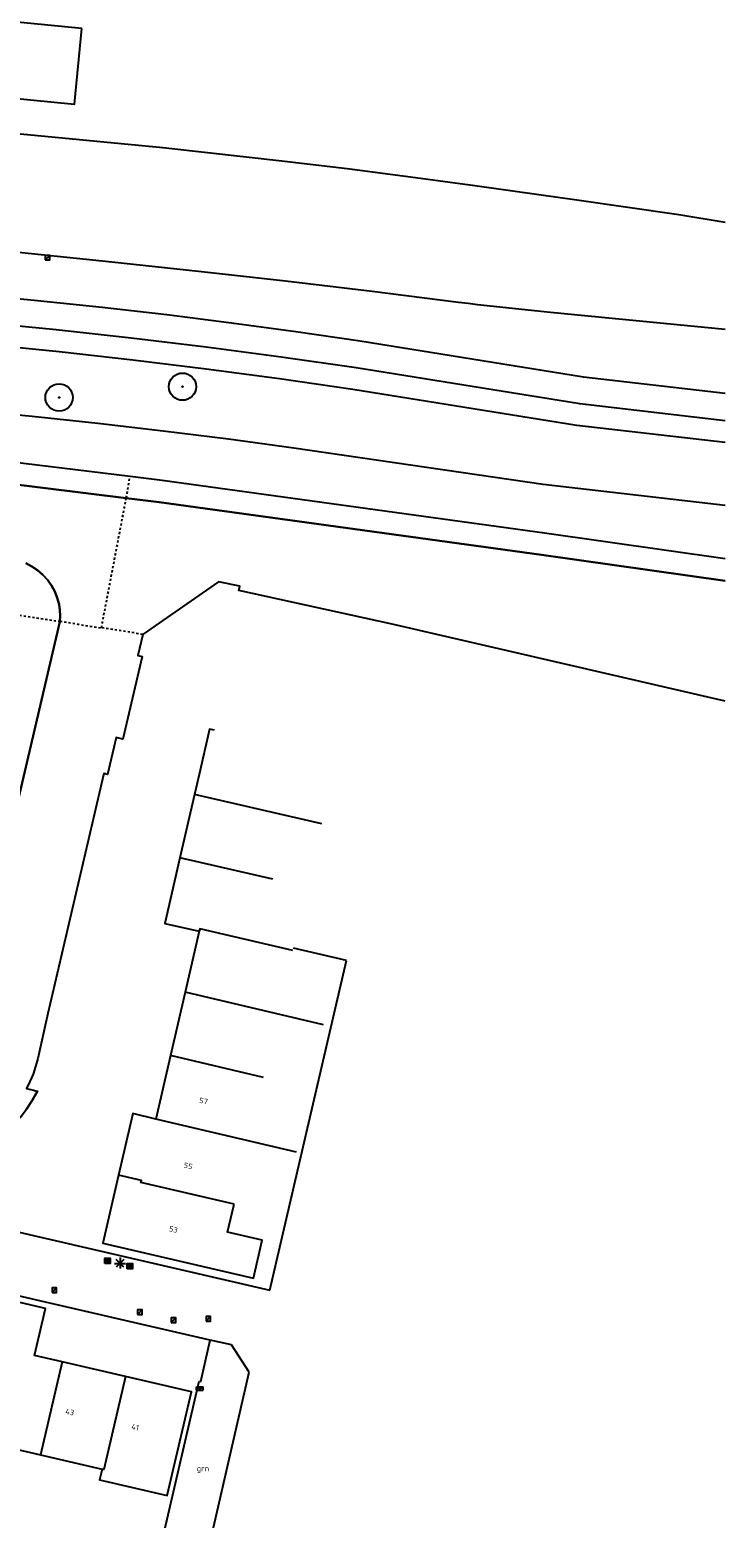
# Model space of a CAD drawing. Header units: metres. Extents: x 116958 to 118326, y 475500 to 477904.
# Tile 999 of 1001: x 117936 to 118000, y 477603 to 477741. Entities that reach past the tile are written whole.
import ezdxf

# ---------------------------------------------------------------- set-up
doc = ezdxf.new("R2010")
doc.units = ezdxf.units.M
doc.header["$LTSCALE"] = 0.2
doc.linetypes.add('MATGRENS', pattern=[2, 1, -1])
doc.layers.get('0').update_dxf_attribs({"color": 6})
for name, color, linetype in [('B-WE-GR-BOOM-G', 252, 'Continuous'), ('B-WE-GR-GROENVOORZIENING-GV', 252, 'Continuous'), ('B-WE-GW-WATERGANG_INSTEEK-G', 252, 'Continuous'), ('B-WE-GW-WATERGANG_WATERLIJN-G', 252, 'Continuous'), ('B-WE-IE-MEUBILAIR_WEGMEUBILAIR_LICHTMAST-G', 252, 'Continuous'), ('B-WE-IE-MEUBILAIR_WEGMEUBILAIR_VERKEERSLICHT-G', 252, 'Continuous'), ('B-WE-KL-DATA_KAST-G', 90, 'Continuous'), ('B-WE-KW-KUNSTWERK_WALBESCHERMING-GV', 252, 'Continuous'), ('B-WE-OG-BEBOUWING-GV', 252, 'Continuous'), ('B-WE-OG-HUISNUMMER-T25', 2, 'Continuous'), ('B-WE-RI-HWA_KOLK_TROTTOIRKOLK-G', 252, 'Continuous'), ('B-WE-VH-MATERIAALGRENS-G', 252, 'MATGRENS'), ('B-WE-VH-VERHARDING_ASFALT-GV', 252, 'Continuous')]:
    doc.layers.add(name, color=color, linetype=linetype)
doc.styles.get("Standard").update_dxf_attribs({"font": 'isocp.shx'})

# ---------------------------------------------------------------- blocks, each defined once
blk = doc.blocks.new('BGT_GR')
at = {"insert": (0.043, 0.019), "char_height": 0.1, "attachment_point": 5, "line_spacing_factor": 0.8}
blk.add_mtext('{\\C256;grn}', dxfattribs=at)
blk = doc.blocks.new('CELQ70108')
for p, q in [((-0.62, 0.31), (0.62, 0.31)), ((-0.62, -0.31), (-0.62, 0.31)), ((-0.62, -0.31), (0.62, 0.31)), ((0.62, -0.31), (0.62, 0.31)), ((-0.62, -0.31), (0.62, -0.31))]:
    blk.add_line(p, q)
blk = doc.blocks.new('CELQ211865')
for p, q in [((-0.5, 0), (0.5, 0)), ((0.35, -0.34), (-0.35, 0.34)), ((0.35, 0.34), (-0.35, -0.34)), ((0, 0.53), (0, -0.47))]:
    blk.add_line(p, q)
blk = doc.blocks.new('CELQ201000')
at = {"flags": 128}
for points in [[(-0.25, -0.25), (-0.25, 0.25), (0.25, 0.25), (0.25, -0.25), (-0.25, -0.25)], [(-0.18, -0.18), (-0.18, 0.18), (0.18, 0.18), (0.18, -0.18), (-0.18, -0.18)], [(-0.11, -0.11), (-0.11, 0.11), (0.11, 0.11), (0.11, -0.11), (-0.11, -0.11)], [(-0.04, -0.04), (-0.04, 0.04), (0.04, 0.04), (0.04, -0.04), (-0.04, -0.04)]]:
    blk.add_lwpolyline(points, dxfattribs=at)
blk = doc.blocks.new('Kvtrot')
blk.add_line((0, -420), (420, 0))
at = {"flags": 128}
blk.add_lwpolyline([(0, -420), (420, -420), (420, 0), (0, 0)], close=True, dxfattribs=at)
blk = doc.blocks.new('Bestboom')
h = blk.add_hatch(color=256)
h.dxf.hatch_style = 1
h.paths.add_polyline_path([(41, 0, 1), (-41, 0, 1)])
for radius in [1260, 41.1]:
    blk.add_circle((0, 0), radius)

msp = doc.modelspace()

# ---------------------------------------------------------------- linework, layer by layer
at = {"layer": 'B-WE-GR-GROENVOORZIENING-GV', "flags": 128}
for points in [[(117940.711, 477740.635), (117863.318, 477748.25), (117862.66, 477741.278), (117940.053, 477733.663), (117940.711, 477740.635)], [(118000, 477706.975), (117986.935, 477708.482), (117966.356, 477711.795), (117960.429, 477712.658), (117954.494, 477713.464), (117948.551, 477714.211), (117942.601, 477714.9), (117936.644, 477715.531), (117930.682, 477716.104), (117900.244, 477717.54), (117865.625, 477718.65), (117862.368, 477717.68), (117861.424, 477717.399)], [(118000, 477704.458), (117986.593, 477706.005), (117965.984, 477709.323), (117959.089, 477710.322), (117952.183, 477711.241), (117945.266, 477712.082), (117938.341, 477712.844), (117931.407, 477713.527), (117924.466, 477714.131), (117917.519, 477714.655), (117898.827, 477715.521), (117861.424, 477717.399)], [(118000, 477702.445), (117986.32, 477704.023), (117965.686, 477707.345), (117958.939, 477708.323), (117952.182, 477709.225), (117945.415, 477710.051), (117938.64, 477710.802), (117931.856, 477711.476), (117925.065, 477712.075), (117918.268, 477712.597), (117900.248, 477713.613), (117897.746, 477713.754), (117862.846, 477714.818)], [(118000, 477696.658), (117983.236, 477698.592), (117960.239, 477701.927), (117954.226, 477702.75), (117948.205, 477703.512), (117942.176, 477704.215), (117936.141, 477704.857), (117930.1, 477705.44), (117924.054, 477705.962), (117918.002, 477706.424), (117884.391, 477708.32), (117867.094, 477707.107)]]:
    msp.add_lwpolyline(points, dxfattribs=at)
at = {"layer": 'B-WE-GW-WATERGANG_INSTEEK-G', "flags": 128}
for points in [[(117945.153, 477699.306), (117917.934, 477702.649)], [(118000, 477691.721), (117983.337, 477694.087), (117948.107, 477698.943), (117945.153, 477699.306)]]:
    msp.add_lwpolyline(points, dxfattribs=at)
at = {"layer": 'B-WE-GW-WATERGANG_WATERLIJN-G', "flags": 128}
for points in [[(117917.761, 477700.655), (117944.812, 477697.333)], [(117944.812, 477697.333), (117947.849, 477696.96), (117983.06, 477692.106), (118000, 477689.701)], [(117938.695, 477685.966), (117938.716, 477686.482), (117938.688, 477686.998), (117938.61, 477687.508), (117938.447, 477688.121), (117938.212, 477688.71), (117937.909, 477689.267), (117937.542, 477689.785), (117937.116, 477690.255), (117936.637, 477690.671), (117936.113, 477691.027), (117935.549, 477691.318)], [(118000, 477678.596), (117969.311, 477685.707), (117955.178, 477688.8), (117955.264, 477689.192), (117953.311, 477689.619), (117946.363, 477684.789), (117946.324, 477684.762)], [(117924.558, 477641.467), (117925.187, 477641.875), (117925.788, 477642.324), (117926.358, 477642.812), (117926.894, 477643.337), (117927.513, 477644.059), (117928.08, 477644.822), (117928.593, 477645.623), (117929.05, 477646.457), (117929.448, 477647.32), (117929.784, 477648.21), (117930.059, 477649.12), (117938.688, 477685.902), (117938.692, 477685.934), (117938.695, 477685.966)], [(117946.324, 477684.762), (117945.873, 477682.813), (117946.262, 477682.722), (117944.497, 477675.1), (117943.864, 477675.247), (117943.074, 477671.837), (117942.733, 477671.916), (117937.572, 477649.807), (117936.655, 477645.637), (117936.459, 477644.922), (117936.22, 477644.221), (117935.936, 477643.537), (117935.611, 477642.871), (117936.25, 477642.721), (117936.565, 477642.647), (117936.615, 477642.635), (117936.15, 477641.792), (117935.623, 477640.987)]]:
    msp.add_lwpolyline(points, dxfattribs=at)
at = {"layer": 'B-WE-KW-KUNSTWERK_WALBESCHERMING-GV', "flags": 128}
for points in [[(118000, 477689.701), (117983.06, 477692.106), (117947.849, 477696.96), (117944.812, 477697.333), (117917.761, 477700.655)], [(117935.549, 477691.318), (117936.113, 477691.027), (117936.637, 477690.671), (117937.116, 477690.255), (117937.542, 477689.785), (117937.909, 477689.267), (117938.212, 477688.71), (117938.447, 477688.121), (117938.61, 477687.508), (117938.688, 477686.998), (117938.716, 477686.482), (117938.695, 477685.966), (117938.692, 477685.934), (117938.688, 477685.902), (117930.059, 477649.12)], [(117926.403, 477635.368), (117928.992, 477636.174), (117929.924, 477636.504), (117930.828, 477636.905), (117931.531, 477637.277), (117932.208, 477637.693), (117932.859, 477638.15), (117933.395, 477638.574), (117933.907, 477639.027), (117934.395, 477639.506), (117935.037, 477640.223), (117935.623, 477640.987), (117936.15, 477641.792), (117936.615, 477642.635)]]:
    msp.add_lwpolyline(points, dxfattribs=at)
at = {"layer": 'B-WE-OG-BEBOUWING-GV', "flags": 128}
for points in [[(117952.953, 477675.924), (117952.476, 477676.034), (117951.512, 477671.852), (117951.084, 477669.993)], [(117951.084, 477669.993), (117949.737, 477664.147)], [(117962.836, 477667.299), (117951.084, 477669.993)], [(117949.737, 477664.147), (117948.348, 477658.113), (117951.534, 477657.378)], [(117958.304, 477662.183), (117949.737, 477664.147)], [(117960.161, 477655.594), (117951.587, 477657.604), (117951.534, 477657.378)], [(117951.534, 477657.378), (117950.231, 477651.759)], [(117950.231, 477651.759), (117948.875, 477645.913)], [(117962.973, 477648.757), (117950.231, 477651.759)], [(117948.875, 477645.913), (117947.519, 477640.068)], [(117957.449, 477643.894), (117948.875, 477645.913)], [(117947.519, 477640.068), (117945.41, 477640.564), (117944.09, 477634.89)], [(117960.489, 477637.015), (117947.519, 477640.068)], [(117944.09, 477634.89), (117942.636, 477628.637), (117956.519, 477625.405), (117957.322, 477628.905), (117954.147, 477629.642), (117954.741, 477632.204)], [(117954.741, 477632.204), (117946.161, 477634.215), (117946.204, 477634.4), (117944.09, 477634.89)], [(117938.894, 477617.681), (117936.345, 477618.273), (117937.354, 477622.607), (117934.072, 477623.372)], [(117938.894, 477617.681), (117936.892, 477609.104)], [(117944.739, 477616.324), (117938.894, 477617.681)], [(117942.579, 477607.783), (117942.354, 477606.808), (117948.587, 477605.359), (117950.807, 477614.916), (117944.739, 477616.324)], [(117944.739, 477616.324), (117942.735, 477607.746), (117942.579, 477607.783)], [(117931.056, 477610.459), (117936.892, 477609.104)], [(117936.892, 477609.104), (117942.579, 477607.783)]]:
    msp.add_lwpolyline(points, dxfattribs=at)
at = {"layer": 'B-WE-VH-MATERIAALGRENS-G', "flags": 128}
for points in [[(117944.812, 477697.333), (117945.153, 477699.306)], [(117942.523, 477685.362), (117944.812, 477697.333)], [(117934.971, 477686.546), (117938.695, 477685.966)], [(117938.695, 477685.966), (117942.523, 477685.362)], [(117946.324, 477684.762), (117942.523, 477685.362)]]:
    msp.add_lwpolyline(points, dxfattribs=at)
at = {"layer": 'B-WE-VH-VERHARDING_ASFALT-GV'}
for p, q in [((117851.31, 477738.979), (117948.175, 477729.65)), ((117948.175, 477729.65), (117952.562, 477729.168)), ((117952.562, 477729.168), (117958.871, 477728.465)), ((117958.871, 477728.465), (117965.174, 477727.708)), ((117965.174, 477727.708), (117971.471, 477726.898)), ((117971.471, 477726.898), (117974.202, 477726.522)), ((117974.202, 477726.522), (117976.934, 477726.143)), ((117976.934, 477726.143), (117986.326, 477724.823)), ((117986.326, 477724.823), (117995.715, 477723.476)), ((117995.715, 477723.476), (118000, 477722.774)), ((117943.476, 477719.088), (117917.976, 477721.681)), ((117951.474, 477718.232), (117943.476, 477719.088)), ((117959.467, 477717.327), (117951.474, 477718.232)), ((117967.454, 477716.375), (117959.467, 477717.327)), ((117975.436, 477715.375), (117967.454, 477716.375)), ((117976.303, 477715.263), (117975.436, 477715.375)), ((117977.169, 477715.151), (117976.303, 477715.263)), ((117983.899, 477714.433), (117977.169, 477715.151)), ((118000, 477712.873), (117983.899, 477714.433)), ((117958.033, 477624.273), (117965.105, 477654.696)), ((117965.105, 477654.696), (117960.21, 477655.81)), ((117933.732, 477629.922), (117958.033, 477624.273)), ((117945.87, 477621.219), (117920.079, 477627.178)), ((117952.254, 477619.744), (117945.87, 477621.219)), ((117951.665, 477615.867), (117952.547, 477619.68)), ((117952.547, 477619.68), (117952.254, 477619.744)), ((117954.514, 477619.253), (117952.547, 477619.68)), ((117956.126, 477616.729), (117954.514, 477619.253)), ((117952.278, 477599.924), (117956.126, 477616.729)), ((117947.182, 477597.149), (117951.519, 477615.903)), ((117951.519, 477615.903), (117951.665, 477615.867))]:
    msp.add_line(p, q, dxfattribs=at)

# ---------------------------------------------------------------- block references
at = {"layer": 'B-WE-GR-BOOM-G', "xscale": 0.001, "yscale": 0.001, "zscale": 0.001}
for p in [(117949.992, 477707.601), (117938.612, 477706.607)]:
    msp.add_blockref('Bestboom', p, dxfattribs=at)
at = {"layer": 'B-WE-GR-GROENVOORZIENING-GV', "xscale": 5, "yscale": 5, "zscale": 5}
msp.add_blockref('BGT_GR', (117951.654, 477607.668), dxfattribs=at)
at = {"layer": 'B-WE-IE-MEUBILAIR_WEGMEUBILAIR_LICHTMAST-G'}
msp.add_blockref('CELQ211865', (117944.237, 477626.762), dxfattribs=at)
at = {"layer": 'B-WE-IE-MEUBILAIR_WEGMEUBILAIR_VERKEERSLICHT-G'}
for p in [(117943.085, 477626.995), (117945.139, 477626.509)]:
    msp.add_blockref('CELQ201000', p, dxfattribs=at)
at = {"layer": 'B-WE-KL-DATA_KAST-G', "xscale": 0.5, "yscale": 0.5, "zscale": 0.5}
msp.add_blockref('CELQ70108', (117951.587, 477615.212), dxfattribs=at)
at = {"layer": 'B-WE-RI-HWA_KOLK_TROTTOIRKOLK-G', "xscale": 0.001, "yscale": 0.001, "zscale": 0.001}
for p in [(117937.348, 477719.711), (117937.973, 477624.495), (117945.841, 477622.46), (117952.164, 477621.854), (117948.949, 477621.731)]:
    msp.add_blockref('Kvtrot', p, dxfattribs=at)

# ---------------------------------------------------------------- texts
at = {"layer": 'B-WE-OG-HUISNUMMER-T25'}
for s, rotation, p in [('57', 347, (117951.487, 477641.576)), ('55', 347, (117950.062, 477635.592)), ('53', 346.9, (117948.705, 477629.741)), ('43', 346.9, (117939.156, 477612.898)), ('41', 346.9, (117945.24, 477611.487))]:
    msp.add_text(s, height=0.5, rotation=rotation, dxfattribs=at).set_placement(p)

doc.saveas('drawing.dxf')
